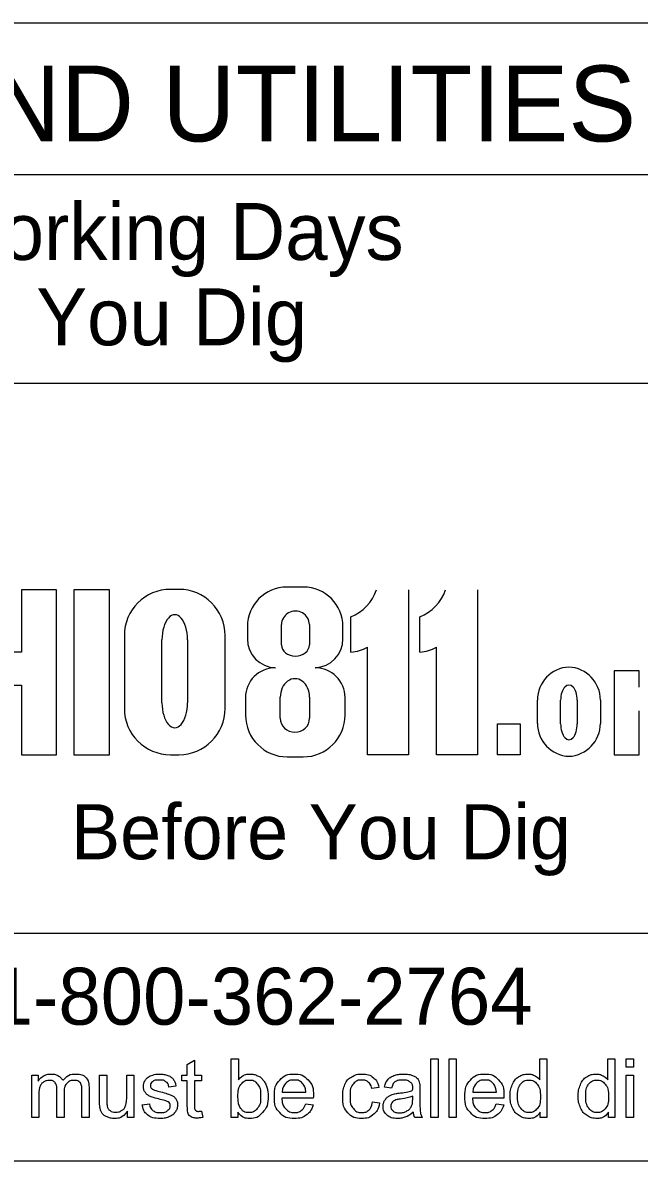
# Model space of a CAD drawing. Extents: x 0 to 34, y 0 to 22.
# Drawn here: x 5.253 to 6.877, y 2.257 to 5.257 of the extents above; entities that cross this region are included whole.
import ezdxf

# ---------------------------------------------------------------- set-up
doc = ezdxf.new("R2010")
doc.units = 0
doc.layers.add('SH_Data', color=7, linetype='Continuous')

msp = doc.modelspace()

# ---------------------------------------------------------------- linework, layer by layer
at = {"layer": 'SH_Data'}
for p, q in [((3.25, 5.2574), (8, 5.2574)), ((3.25, 4.8574), (8, 4.8574)), ((3.25, 4.3074), (8, 4.3074)), ((5.6649, 3.7644), (5.6425, 3.7644)), ((5.9932, 3.7704), (5.9488, 3.7704)), ((6.2693, 3.7631), (6.2693, 3.3286)), ((6.4512, 3.7631), (6.4512, 3.3286)), ((6.1178, 3.5992), (6.1178, 3.6918)), ((6.2997, 3.5992), (6.2997, 3.6918)), ((5.8451, 3.6667), (5.8451, 3.6337)), ((5.935, 3.6183), (5.935, 3.6716)), ((6.0085, 3.6716), (6.0085, 3.6183)), ((6.0968, 3.6337), (6.0968, 3.6667)), ((5.521, 3.6429), (5.521, 3.4501)), ((5.62, 3.4655), (5.62, 3.6317)), ((5.6876, 3.6317), (5.6876, 3.4655)), ((5.7864, 3.4501), (5.7864, 3.6429)), ((6.1617, 3.3286), (6.1617, 3.6119)), ((6.3436, 3.3286), (6.3436, 3.6119)), ((6.8774, 3.5499), (6.811, 3.5499)), ((6.811, 3.5499), (6.811, 3.3286)), ((6.8774, 3.507), (6.8774, 3.5499)), ((5.9317, 3.4248), (5.9317, 3.4803)), ((6.009, 3.4803), (6.009, 3.4248)), ((5.8401, 3.4791), (5.8401, 3.4329)), ((6.1023, 3.4329), (6.1023, 3.4791)), ((6.6092, 3.4112), (6.6092, 3.4728)), ((6.6704, 3.4101), (6.6704, 3.4728)), ((6.714, 3.4728), (6.714, 3.4101)), ((6.7751, 3.4728), (6.7751, 3.4112)), ((6.8774, 3.3286), (6.8774, 3.4443)), ((5.6425, 3.3286), (5.6649, 3.3286)), ((5.95, 3.3229), (5.9924, 3.3229)), ((6.2693, 3.3286), (6.1617, 3.3286)), ((6.4512, 3.3286), (6.3436, 3.3286)), ((6.811, 3.3286), (6.8774, 3.3286)), ((8, 2.8574), (3.25, 2.8574)), ((8, 2.2574), (3.25, 2.2574))]:
    msp.add_line(p, q, dxfattribs=at)
for points in [[(5.1805, 3.5123), (5.2497, 3.5123), (5.2497, 3.3286), (5.342, 3.3286), (5.342, 3.7631), (5.2497, 3.7631), (5.2497, 3.5992), (5.1805, 3.5992), (5.1805, 3.7631)], [(5.3882, 3.3286), (5.4815, 3.3286), (5.4815, 3.7631), (5.3882, 3.7631), (5.3882, 3.3286)], [(5.9187, 3.5577), (5.9187, 3.5577)], [(6.0237, 3.5577), (6.0237, 3.5577)], [(5.6868, 2.4054), (5.6868, 2.4697), (5.6728, 2.4697), (5.6728, 2.4844), (5.6868, 2.4844), (5.6868, 2.512), (5.7057, 2.5234), (5.7057, 2.4844), (5.7246, 2.4844), (5.7246, 2.4697), (5.7057, 2.4697), (5.7057, 2.4043)], [(5.8202, 2.3728), (5.8027, 2.3728), (5.8027, 2.5268), (5.8216, 2.5268), (5.8216, 2.4719)], [(6.3286, 2.3728), (6.3286, 2.5268), (6.3475, 2.5268), (6.3475, 2.3728), (6.3286, 2.3728)], [(6.3764, 2.3728), (6.3764, 2.5268), (6.3953, 2.5268), (6.3953, 2.3728), (6.3764, 2.3728)], [(6.6152, 2.4716), (6.6152, 2.5268), (6.6341, 2.5268), (6.6341, 2.3728), (6.6166, 2.3728)], [(6.7946, 2.4716), (6.7946, 2.5268), (6.8135, 2.5268), (6.8135, 2.3728), (6.796, 2.3728)], [(6.8433, 2.505), (6.8433, 2.5268), (6.8622, 2.5268), (6.8622, 2.505), (6.8433, 2.505)], [(5.2769, 2.3728), (5.2769, 2.4844), (5.2938, 2.4844), (5.2938, 2.4686)], [(5.4557, 2.4153), (5.4557, 2.4844), (5.4746, 2.4844), (5.4746, 2.4225)], [(5.5271, 2.4246), (5.5271, 2.4844), (5.546, 2.4844), (5.546, 2.3728), (5.5291, 2.3728)], [(6.8433, 2.3728), (6.8433, 2.4844), (6.8622, 2.4844), (6.8622, 2.3728), (6.8433, 2.3728)], [(5.2958, 2.4306), (5.2958, 2.3728), (5.2769, 2.3728)], [(5.3621, 2.4376), (5.3621, 2.3728), (5.3432, 2.3728), (5.3432, 2.4452)], [(5.4282, 2.4493), (5.4282, 2.3728), (5.4093, 2.3728), (5.4093, 2.443)], [(5.6567, 2.4555), (5.6382, 2.453)], [(5.9367, 2.4392), (5.999, 2.4392)], [(6.1915, 2.4515), (6.1731, 2.4487)], [(6.2248, 2.45), (6.2063, 2.4525)], [(6.2997, 2.4447), (6.2997, 2.4195)], [(6.4388, 2.4392), (6.5011, 2.4392)], [(5.5681, 2.4061), (5.5868, 2.409)], [(6.0188, 2.4237), (5.9356, 2.4237)], [(5.9988, 2.4088), (6.0183, 2.4063)], [(6.1747, 2.4136), (6.1933, 2.4111)], [(6.2806, 2.4218), (6.2807, 2.4287)], [(6.521, 2.4237), (6.4378, 2.4237)], [(6.5009, 2.4088), (6.5205, 2.4063)], [(5.5291, 2.3728), (5.5291, 2.3892)], [(5.7246, 2.3896), (5.7273, 2.3729)], [(5.8202, 2.3867), (5.8202, 2.3728)], [(6.3057, 2.3728), (6.286, 2.3728)], [(6.6166, 2.3728), (6.6166, 2.3868)], [(6.796, 2.3728), (6.796, 2.3868)]]:
    msp.add_lwpolyline(points, dxfattribs=at)
msp.add_lwpolyline([(6.504, 3.4101), (6.5639, 3.4101), (6.5639, 3.3286), (6.504, 3.3286)], close=True, dxfattribs=at)
for centre, radius, start, end in [((5.6425, 3.6429), 0.1215, 90, 180), ((5.6649, 3.6429), 0.1215, 0, 90), ((5.9488, 3.6667), 0.1036, 90, 180), ((5.9932, 3.6667), 0.1036, 0, 90), ((6.0717, 3.8027), 0.1202, 292.5572, 340.7355), ((6.2536, 3.8027), 0.1202, 292.5572, 340.7355), ((5.9212, 3.6337), 0.076, 180, 268.1442), ((6.0208, 3.6337), 0.076, 272.2058, 0), ((6.1069, 3.7188), 0.1202, 275.1733, 297.0931), ((6.2889, 3.7188), 0.1202, 275.1733, 297.0931), ((5.9187, 3.4791), 0.0786, 90, 180), ((6.0237, 3.4791), 0.0786, 0, 90), ((6.6961, 3.4728), 0.0869, 92.5886, 180), ((6.6882, 3.4728), 0.0869, 0, 87.4114), ((5.6425, 3.4501), 0.1215, 180, 270), ((5.6649, 3.4501), 0.1215, 270, 0), ((5.95, 3.4329), 0.1099, 180, 270), ((5.9924, 3.4329), 0.1099, 270, 0), ((6.6961, 3.4112), 0.0869, 180, 267.4114), ((6.6882, 3.4112), 0.0869, 272.5886, 0)]:
    msp.add_arc(centre, radius, start, end, dxfattribs=at)
for centre, major_axis, ratio, start_param, end_param in [((5.6538, 3.6317), (0, 0.0657), 0.514403, 4.712389, 7.853982), ((5.9717, 3.6716), (0.0368, 0), 0.969373, 0, 3.141593), ((5.9717, 3.6183), (0.0368, 0), 0.818453, 3.141593, 6.283185), ((5.9704, 3.4803), (0, 0.0486), 0.794529, 4.712389, 7.853982), ((6.6922, 3.4728), (0, 0.0395), 0.553236, 4.712389, 7.853982), ((5.6538, 3.4655), (0, 0.0657), 0.514403, 1.570796, 4.712389), ((5.9704, 3.4248), (0.0386, 0), 0.959837, 3.141593, 6.283185), ((6.6922, 3.4101), (0, 0.0419), 0.522014, 1.570796, 4.712389)]:
    msp.add_ellipse(centre, major_axis=major_axis, ratio=ratio, start_param=start_param, end_param=end_param, dxfattribs=at)
for points, degree in [([(5.2938, 2.4686), (5.299, 2.4768), (5.3077, 2.4818), (5.3165, 2.4869), (5.3276, 2.4869), (5.34, 2.4869), (5.348, 2.4817), (5.3559, 2.4765), (5.3591, 2.4673), (5.3724, 2.4869), (5.3937, 2.4869), (5.4103, 2.4869), (5.4192, 2.4777), (5.4282, 2.4685), (5.4282, 2.4493)], 3), ([(5.3432, 2.4452), (5.3432, 2.4578), (5.3386, 2.4641), (5.3339, 2.4704), (5.3234, 2.4704), (5.3154, 2.4704), (5.3086, 2.4662), (5.3019, 2.462), (5.2988, 2.4539), (5.2958, 2.4458), (5.2958, 2.4306)], 3), ([(5.4093, 2.443), (5.4093, 2.4544), (5.4074, 2.4593), (5.4056, 2.4643), (5.4008, 2.4674), (5.3959, 2.4704), (5.3894, 2.4704), (5.3776, 2.4704), (5.3699, 2.4626), (5.3621, 2.4548), (5.3621, 2.4376)], 3), ([(5.6382, 2.453), (5.6369, 2.4617), (5.6309, 2.4665), (5.6248, 2.4714), (5.6138, 2.4714), (5.6007, 2.4714), (5.5952, 2.467), (5.5896, 2.4627), (5.5896, 2.4569), (5.5896, 2.4533), (5.5919, 2.4503), (5.5942, 2.4473), (5.5992, 2.4453), (5.602, 2.4442), (5.6159, 2.4404), (5.636, 2.4351), (5.6439, 2.4317), (5.6519, 2.4282), (5.6564, 2.4217), (5.6609, 2.4152), (5.6609, 2.4056), (5.6609, 2.3961), (5.6554, 2.3878), (5.6499, 2.3794), (5.6395, 2.3749), (5.6291, 2.3703), (5.6159, 2.3703), (5.5941, 2.3703), (5.5827, 2.3793), (5.5713, 2.3884), (5.5681, 2.4061)], 3), ([(5.5868, 2.409), (5.5883, 2.3978), (5.5956, 2.3918), (5.6028, 2.3858), (5.6158, 2.3858), (5.6288, 2.3858), (5.6351, 2.3911), (5.6415, 2.3964), (5.6415, 2.4036), (5.6415, 2.41), (5.6359, 2.4137), (5.632, 2.4162), (5.6165, 2.4201), (5.5957, 2.4253), (5.5876, 2.4292), (5.5796, 2.433), (5.5754, 2.4398), (5.5713, 2.4465), (5.5713, 2.4547), (5.5713, 2.4622), (5.5747, 2.4685), (5.5781, 2.4749), (5.584, 2.4791), (5.5884, 2.4823), (5.5961, 2.4846), (5.6037, 2.4869), (5.6124, 2.4869), (5.6256, 2.4869), (5.6355, 2.4831), (5.6455, 2.4793), (5.6502, 2.4728), (5.6549, 2.4663), (5.6567, 2.4555)], 3), ([(5.82, 2.4294), (5.82, 2.4093), (5.8254, 2.4004), (5.8344, 2.3858), (5.8496, 2.3858), (5.8619, 2.3858), (5.871, 2.3966), (5.88, 2.4073), (5.88, 2.4287), (5.88, 2.4505), (5.8713, 2.4609), (5.8627, 2.4714), (5.8504, 2.4714), (5.838, 2.4714), (5.829, 2.4606), (5.82, 2.4498), (5.82, 2.4294)], 3), ([(5.8216, 2.4719), (5.8336, 2.4869), (5.8522, 2.4869), (5.8625, 2.4869), (5.8717, 2.4827), (5.8809, 2.4786), (5.8868, 2.471), (5.8927, 2.4635), (5.8961, 2.4529), (5.8995, 2.4423), (5.8995, 2.4303), (5.8995, 2.4016), (5.8853, 2.3859), (5.8711, 2.3703), (5.8512, 2.3703), (5.8315, 2.3703), (5.8202, 2.3867)], 3), ([(6.0183, 2.4063), (6.0137, 2.3892), (6.0012, 2.3797), (5.9887, 2.3703), (5.9693, 2.3703), (5.9448, 2.3703), (5.9305, 2.3854), (5.9161, 2.4004), (5.9161, 2.4276), (5.9161, 2.4558), (5.9306, 2.4713), (5.9451, 2.4869), (5.9682, 2.4869), (5.9906, 2.4869), (6.0048, 2.4716), (6.019, 2.4564), (6.019, 2.4287), (6.019, 2.4271), (6.0188, 2.4237)], 3), ([(5.999, 2.4392), (5.9977, 2.4533), (5.9919, 2.4604), (5.9828, 2.4714), (5.9684, 2.4714), (5.9554, 2.4714), (5.9465, 2.4626), (5.9376, 2.4539), (5.9367, 2.4392)], 3), ([(6.1933, 2.4111), (6.1902, 2.392), (6.1777, 2.3811), (6.1651, 2.3703), (6.1468, 2.3703), (6.1239, 2.3703), (6.11, 2.3853), (6.0961, 2.4002), (6.0961, 2.4282), (6.0961, 2.4462), (6.1021, 2.4598), (6.1081, 2.4733), (6.1203, 2.4801), (6.1325, 2.4869), (6.1469, 2.4869), (6.1651, 2.4869), (6.1767, 2.4777), (6.1882, 2.4685), (6.1915, 2.4515)], 3), ([(6.1731, 2.4487), (6.1704, 2.46), (6.1638, 2.4657), (6.1571, 2.4714), (6.1477, 2.4714), (6.1334, 2.4714), (6.1245, 2.4611), (6.1156, 2.4509), (6.1156, 2.4287), (6.1156, 2.4062), (6.1242, 2.396), (6.1328, 2.3858), (6.1467, 2.3858), (6.1578, 2.3858), (6.1653, 2.3926), (6.1727, 2.3994), (6.1747, 2.4136)], 3), ([(6.2822, 2.3865), (6.2717, 2.3776), (6.262, 2.374), (6.2523, 2.3703), (6.2411, 2.3703), (6.2227, 2.3703), (6.2129, 2.3793), (6.203, 2.3882), (6.203, 2.4022), (6.203, 2.4104), (6.2067, 2.4171), (6.2105, 2.4239), (6.2165, 2.428), (6.2225, 2.4321), (6.2301, 2.4342), (6.2357, 2.4357), (6.2469, 2.437), (6.2698, 2.4398), (6.2806, 2.4435), (6.2807, 2.4474), (6.2807, 2.4485), (6.2807, 2.4601), (6.2754, 2.4648), (6.2681, 2.4712), (6.2539, 2.4712), (6.2406, 2.4712), (6.2342, 2.4666), (6.2279, 2.4619), (6.2248, 2.45)], 3), ([(6.2063, 2.4525), (6.2088, 2.4643), (6.2146, 2.4717), (6.2204, 2.479), (6.2313, 2.4829), (6.2422, 2.4869), (6.2566, 2.4869), (6.2709, 2.4869), (6.2798, 2.4835), (6.2887, 2.4801), (6.2929, 2.475), (6.2971, 2.4699), (6.2988, 2.4621), (6.2997, 2.4573), (6.2997, 2.4447)], 3), ([(6.5205, 2.4063), (6.5158, 2.3892), (6.5033, 2.3797), (6.4908, 2.3703), (6.4714, 2.3703), (6.4469, 2.3703), (6.4326, 2.3854), (6.4183, 2.4004), (6.4183, 2.4276), (6.4183, 2.4558), (6.4328, 2.4713), (6.4473, 2.4869), (6.4704, 2.4869), (6.4927, 2.4869), (6.5069, 2.4716), (6.5211, 2.4564), (6.5211, 2.4287), (6.5211, 2.4271), (6.521, 2.4237)], 3), ([(6.5011, 2.4392), (6.4999, 2.4533), (6.494, 2.4604), (6.485, 2.4714), (6.4706, 2.4714), (6.4575, 2.4714), (6.4486, 2.4626), (6.4398, 2.4539), (6.4388, 2.4392)], 3), ([(6.6166, 2.3868), (6.606, 2.3703), (6.5854, 2.3703), (6.5721, 2.3703), (6.5609, 2.3776), (6.5497, 2.385), (6.5436, 2.3982), (6.5374, 2.4114), (6.5374, 2.4285), (6.5374, 2.4452), (6.543, 2.4588), (6.5485, 2.4724), (6.5596, 2.4796), (6.5708, 2.4869), (6.5845, 2.4869), (6.5946, 2.4869), (6.6024, 2.4826), (6.6103, 2.4784), (6.6152, 2.4716)], 3), ([(6.5569, 2.4285), (6.5569, 2.407), (6.5659, 2.3964), (6.575, 2.3858), (6.5873, 2.3858), (6.5997, 2.3858), (6.6083, 2.3959), (6.617, 2.4061), (6.617, 2.4269), (6.617, 2.4498), (6.6082, 2.4605), (6.5993, 2.4712), (6.5864, 2.4712), (6.5738, 2.4712), (6.5654, 2.4609), (6.5569, 2.4506), (6.5569, 2.4285)], 3), ([(6.796, 2.3868), (6.7854, 2.3703), (6.7648, 2.3703), (6.7514, 2.3703), (6.7403, 2.3776), (6.7291, 2.385), (6.7229, 2.3982), (6.7168, 2.4114), (6.7168, 2.4285), (6.7168, 2.4452), (6.7223, 2.4588), (6.7279, 2.4724), (6.739, 2.4796), (6.7501, 2.4869), (6.7639, 2.4869), (6.7739, 2.4869), (6.7818, 2.4826), (6.7897, 2.4784), (6.7946, 2.4716)], 3), ([(6.7363, 2.4285), (6.7363, 2.407), (6.7453, 2.3964), (6.7543, 2.3858), (6.7666, 2.3858), (6.779, 2.3858), (6.7877, 2.3959), (6.7963, 2.4061), (6.7963, 2.4269), (6.7963, 2.4498), (6.7875, 2.4605), (6.7787, 2.4712), (6.7658, 2.4712), (6.7532, 2.4712), (6.7447, 2.4609), (6.7363, 2.4506), (6.7363, 2.4285)], 3), ([(5.5291, 2.3892), (5.5161, 2.3703), (5.4938, 2.3703), (5.4839, 2.3703), (5.4753, 2.3741), (5.4668, 2.3779), (5.4626, 2.3836), (5.4585, 2.3893), (5.4568, 2.3976), (5.4557, 2.4032), (5.4557, 2.4153)], 3), ([(5.4746, 2.4225), (5.4746, 2.4077), (5.4757, 2.4026), (5.4775, 2.3951), (5.4833, 2.3909), (5.489, 2.3866), (5.4975, 2.3866), (5.506, 2.3866), (5.5135, 2.391), (5.5209, 2.3953), (5.524, 2.4028), (5.5271, 2.4103), (5.5271, 2.4246)], 3), ([(5.7273, 2.3729), (5.7193, 2.3712), (5.713, 2.3712), (5.7027, 2.3712), (5.6971, 2.3745), (5.6914, 2.3778), (5.6891, 2.3831), (5.6868, 2.3884), (5.6868, 2.4054)], 3), ([(5.7057, 2.4043), (5.7057, 2.3962), (5.7067, 2.3939), (5.7077, 2.3916), (5.7099, 2.3902), (5.7121, 2.3888), (5.7163, 2.3888), (5.7195, 2.3888), (5.7246, 2.3896)], 3), ([(5.9356, 2.4237), (5.9367, 2.4053), (5.946, 2.3956), (5.9554, 2.3858), (5.9694, 2.3858), (5.9798, 2.3858), (5.9871, 2.3913), (5.9945, 2.3968), (5.9988, 2.4088)], 3), ([(6.2807, 2.4287), (6.2704, 2.4246), (6.2498, 2.4216), (6.2381, 2.4199), (6.2333, 2.4178), (6.2284, 2.4157), (6.2258, 2.4117), (6.2232, 2.4077), (6.2232, 2.4027), (6.2232, 2.3952), (6.2289, 2.3901), (6.2346, 2.3851), (6.2457, 2.3851), (6.2566, 2.3851), (6.2651, 2.3899), (6.2736, 2.3946), (6.2776, 2.4029), (6.2806, 2.4093), (6.2806, 2.4218)], 3), ([(6.2997, 2.4195), (6.2997, 2.3932), (6.3009, 2.3862), (6.3021, 2.3792), (6.3057, 2.3728)], 3), ([(6.4378, 2.4237), (6.4388, 2.4053), (6.4482, 2.3956), (6.4575, 2.3858), (6.4715, 2.3858), (6.4819, 2.3858), (6.4893, 2.3913), (6.4966, 2.3968), (6.5009, 2.4088)], 3), ([(6.286, 2.3728), (6.2831, 2.3786), (6.2822, 2.3865)], 2)]:
    msp.add_open_spline(points, degree=degree, dxfattribs=at)

# ---------------------------------------------------------------- texts
for s, height, p in [('UNDERGROUND UTILITIES', 0.2, (3.4069, 4.9448)), ('Contact Two Working Days', 0.15, (3.8267, 4.6325)), ('Before You Dig', 0.15, (4.6423, 4.4075)), ('Before You Dig', 0.1452, (5.3804, 3.0531)), ('OHIO811, 8-1-1, or 1-800-362-2764', 0.15, (3.3964, 2.6172))]:
    msp.add_text(s, height=height, dxfattribs=at).set_placement(p)

doc.saveas('drawing.dxf')
